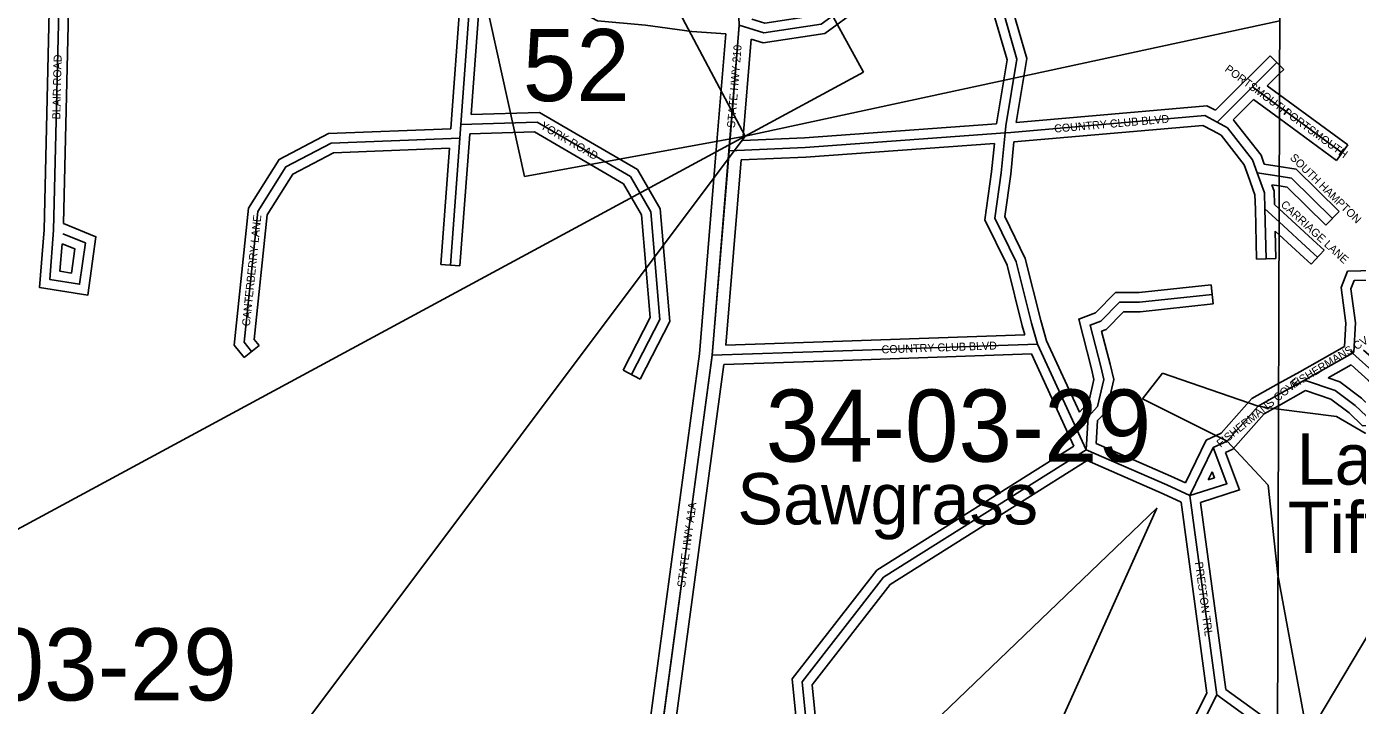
# Model space of a CAD drawing. Extents: x 418523 to 616617, y 1878279 to 2196743.
# Drawn here: x 533852 to 538009, y 2131096 to 2133215 of the extents above; entities that cross this region are included whole.
import ezdxf

# ---------------------------------------------------------------- set-up
doc = ezdxf.new("R2010")
doc.units = 0
for name, color, linetype in [('Level 1', 7, 'Continuous'), ('Level 2', 7, 'Continuous'), ('Level 22', 7, 'Continuous'), ('Level 23', 7, 'Continuous'), ('Level 31', 7, 'Continuous'), ('Level 32', 7, 'Continuous'), ('Level 34', 7, 'Continuous'), ('Level 41', 7, 'Continuous'), ('Level 44', 7, 'Continuous'), ('Level 5', 7, 'Continuous'), ('Level 63', 7, 'Continuous'), ('Level 8', 7, 'Continuous')]:
    doc.layers.add(name, color=color, linetype=linetype)

msp = doc.modelspace()

# ---------------------------------------------------------------- linework, layer by layer
at = {"layer": 'Level 1'}
for p, q in [((534848.508, 2136028.329), (536466.802, 2133072.233)), ((535288.176, 2134392.009), (536097.28, 2132872.794)), ((535407.31, 2132746.6), (535069.795, 2134274.653)), ((537766.963, 2133232.156), (536097.28, 2132872.794)), ((536466.802, 2133072.233), (536097.28, 2132872.794)), ((536097.28, 2132872.794), (532243.044, 2130792.579)), ((534579.798, 2130851.567), (536097.28, 2132872.794)), ((536097.28, 2132872.794), (535407.31, 2132746.6))]:
    msp.add_line(p, q, dxfattribs=at)
at = {"layer": 'Level 22'}
for p, q in [((536046.648, 2132827.077), (536078.592, 2133218.656)), ((535994.296, 2132188.626), (536046.648, 2132827.077)), ((535994.296, 2132188.626), (535832.345, 2130989.015))]:
    msp.add_line(p, q, dxfattribs=at)
at = {"layer": 'Level 23'}
for p, q in [((536006.78, 2132830.33), (536036.252, 2133191.594)), ((536089.38, 2132858.925), (536115.236, 2133175.873)), ((535954.515, 2132192.939), (536006.781, 2132830.346)), ((536037.015, 2132220.107), (536084.454, 2132798.659)), ((535954.515, 2132192.938), (535793.801, 2131002.492)), ((536030.777, 2132159.857), (535872.729, 2130989.156))]:
    msp.add_line(p, q, dxfattribs=at)
at = {"layer": 'Level 31'}
for p, q in [((535254.117, 2133522.904), (535208.469, 2132909.161)), ((533936.725, 2132579.225), (533957.034, 2133447.629)), ((537681.557, 2133026.423), (537758.258, 2133102.544)), ((537571.256, 2132916.226), (537681.557, 2133026.423)), ((537681.557, 2133026.423), (537766.088, 2132964.55)), ((537766.088, 2132964.55), (537962.054, 2132821.113)), ((535208.469, 2132909.161), (535205.484, 2132866.62)), ((535205.484, 2132866.62), (535176.041, 2132470.305)), ((537696.476, 2132758.704), (537765.378, 2132747.507)), ((537720.749, 2132645.883), (537724.661, 2132489.851)), ((537720.749, 2132645.883), (537764.913, 2132605.193)), ((537764.913, 2132605.193), (537862.172, 2132515.584)), ((537862.172, 2132515.584), (537884.85, 2132494.78)), ((537010.43, 2132223.806), (536371.555, 2132201.554)), ((537162.254, 2131893.808), (537010.43, 2132223.806)), ((536371.555, 2132201.554), (535994.296, 2132188.626)), ((537844.106, 2132111.229), (537994.447, 2132195.837)), ((537994.447, 2132195.837), (537998.563, 2132198.371)), ((537763.149, 2132065.796), (537844.106, 2132111.229)), ((537699.145, 2132029.876), (537763.149, 2132065.796)), ((537602.43, 2131920.726), (537699.145, 2132029.876)), ((537558.768, 2131901.231), (537602.43, 2131920.726)), ((537486.242, 2131750.541), (537558.768, 2131901.231)), ((537570.453, 2131128.732), (537486.242, 2131750.541)), ((537570.453, 2131128.732), (537347.868, 2130693.046)), ((537570.453, 2131128.732), (537759.635, 2130991.681))]:
    msp.add_line(p, q, dxfattribs=at)
for points in [[(536909.295, 2132882.767), (536911.58, 2132905.308), (536945.753, 2133113.221), (536898.273, 2133277.036), (536744.213, 2133405.198), (536575.475, 2133393.391), (536478.905, 2133328.249), (536333.865, 2133222.171), (536155.597, 2133194.761), (536078.592, 2133218.656)], [(536909.295, 2132882.767), (536926.359, 2132884.166), (537533.098, 2132937.081), (537571.256, 2132916.226)], [(535208.469, 2132909.161), (535446.695, 2132916.001), (535738.356, 2132746.276), (535802.439, 2132636.231), (535830.703, 2132300.458), (535742.303, 2132128.368)], [(536046.648, 2132827.077), (536284.254, 2132837.197), (536909.295, 2132882.767)], [(537010.43, 2132223.806), (536991.374, 2132288.967), (536943.667, 2132480.421), (536876.825, 2132616.66), (536896.563, 2132758.066), (536909.295, 2132882.767)], [(537571.256, 2132916.226), (537603.422, 2132898.664), (537682.074, 2132798.393), (537696.476, 2132758.704)], [(534555.292, 2132200.359), (534532.01, 2132229.167), (534574.453, 2132637.44), (534662.432, 2132777.161), (534803.265, 2132850.878), (535205.484, 2132866.62)], [(537696.476, 2132758.704), (537719.331, 2132695.348), (537720.749, 2132645.883)], [(537765.378, 2132747.507), (537803.832, 2132741.258), (537932.003, 2132616.095)], [(533965.752, 2132568.216), (534036.106, 2132539.61), (534017.98, 2132410.564), (533924.516, 2132425.791), (533936.725, 2132579.225)], [(537998.563, 2132198.371), (538003.6, 2132289.637), (537989.416, 2132396.606), (537999.291, 2132421.668), (538522.505, 2132434.87)], [(537162.254, 2131893.808), (537168.595, 2131997.073), (537197.765, 2132028.981), (537217.315, 2132113.291), (537207.969, 2132153.69), (537174.59, 2132282.907), (537208.435, 2132295.161), (537266.445, 2132354.613), (537328.996, 2132354.407), (537555.595, 2132378.756)], [(537844.106, 2132111.229), (537940.358, 2132078.91), (538002.758, 2132031.791), (538036.457, 2131999.676), (538094.285, 2132003.487), (538099.219, 2132063.479), (538094.592, 2132098.044), (538065.951, 2132131.231), (537994.447, 2132195.837)], [(537994.447, 2132195.837), (537988.778, 2132200.948), (537998.563, 2132198.371)], [(536789.459, 2129499.468), (536775.465, 2129567.523), (536397.534, 2129932.456), (536275.253, 2131169.381), (536529.08, 2131495.852), (537162.254, 2131893.808)], [(537162.254, 2131893.808), (537414.635, 2131783.871), (537486.242, 2131750.541)], [(537486.242, 2131750.541), (537601.994, 2131787.621), (537558.768, 2131901.231)]]:
    msp.add_lwpolyline(points, dxfattribs=at)
at = {"layer": 'Level 32'}
for p, q in [((535223.068, 2133509.895), (535178.552, 2132911.386)), ((535279.642, 2133461.596), (535240.855, 2132940.104)), ((533906.752, 2132580.766), (533927.035, 2133448.031)), ((533967.22, 2132600.005), (533986.767, 2133435.811)), ((536036.252, 2133191.594), (535930.838, 2133199.101)), ((537660.425, 2133047.716), (537737.125, 2133123.837)), ((537737.125, 2133123.837), (537766.512, 2133094.227)), ((537766.512, 2133094.227), (537779.391, 2133081.249)), ((537565.94, 2132953.321), (537660.354, 2133047.646)), ((537727.63, 2133029.878), (537766.427, 2133068.384)), ((537766.427, 2133068.384), (537779.391, 2133081.249)), ((537727.63, 2133029.877), (537766.21, 2133001.64)), ((537766.21, 2133001.64), (537979.774, 2132845.321)), ((537620.828, 2132923.341), (537684.579, 2132987.031)), ((537684.579, 2132987.033), (537765.967, 2132927.461)), ((537765.967, 2132927.461), (537944.335, 2132796.904)), ((535178.543, 2132911.261), (535177.44, 2132895.546)), ((535236.495, 2132879.951), (535235.411, 2132864.52)), ((535173.076, 2132835.326), (535146.124, 2132472.527)), ((535235.403, 2132864.397), (535205.96, 2132468.081)), ((537979.774, 2132845.321), (537944.335, 2132796.904)), ((537718.671, 2132785.491), (537765.478, 2132777.885)), ((537742.003, 2132720.911), (537765.279, 2132717.129)), ((537690.758, 2132645.131), (537694.67, 2132489.099)), ((537750.375, 2132659.379), (537765.046, 2132645.863)), ((537765.046, 2132645.863), (537882.5, 2132537.647)), ((537952.963, 2132637.559), (537911.043, 2132594.631)), ((537752.515, 2132575.821), (537754.652, 2132490.601)), ((537752.516, 2132575.822), (537764.78, 2132564.524)), ((537764.78, 2132564.524), (537841.845, 2132493.521)), ((537905.131, 2132516.886), (537864.57, 2132472.672)), ((537882.453, 2132537.691), (537905.131, 2132516.886)), ((535205.96, 2132468.081), (535146.124, 2132472.527)), ((537754.652, 2132490.601), (537694.67, 2132489.099)), ((537841.892, 2132493.477), (537864.57, 2132472.672)), ((537552.389, 2132408.585), (537558.8, 2132348.926)), ((536970.8, 2132252.443), (536370.511, 2132231.536)), ((534531.959, 2132181.501), (534578.625, 2132219.216)), ((536370.528, 2132231.536), (536037.015, 2132220.107)), ((537141.132, 2132011.495), (537038.607, 2132234.341)), ((537829.393, 2132137.374), (537969.502, 2132216.223)), ((536372.583, 2132171.571), (536030.777, 2132159.857)), ((536991.522, 2132193.126), (536372.6, 2132171.571)), ((537123.992, 2131905.193), (536991.523, 2132193.126)), ((535768.989, 2132114.659), (535715.617, 2132142.076)), ((537763.261, 2132100.261), (537829.424, 2132137.391)), ((537917.638, 2132118.185), (537990.351, 2132159.106)), ((537680.048, 2132053.561), (537763.261, 2132100.261)), ((537584.277, 2131945.476), (537680.049, 2132053.561)), ((537763.036, 2132031.328), (537847.179, 2132078.55)), ((537620.584, 2131895.975), (537718.242, 2132006.19)), ((537718.243, 2132006.19), (537763.036, 2132031.328)), ((537472.054, 2131790.236), (537536.502, 2131924.144)), ((537536.502, 2131924.144), (537584.277, 2131945.476)), ((537596.892, 2131885.396), (537620.584, 2131895.975)), ((537543.532, 2131800.394), (537555.541, 2131825.346)), ((537539.465, 2131134.015), (537458.715, 2131730.262)), ((537598.46, 2131145.489), (537519.348, 2131729.642)), ((537539.465, 2131134.015), (537322.443, 2130709.22)), ((537598.46, 2131145.49), (537759.756, 2131028.639))]:
    msp.add_line(p, q, dxfattribs=at)
for points in [[(535930.837, 2133199.101), (535785.916, 2133218.9), (535635.876, 2133232.606), (535500.23, 2133305.2), (535387.045, 2133369.734), (535279.642, 2133461.596)], [(536943.706, 2132915.793), (536976.457, 2133115.054), (536924.528, 2133294.219), (536754.138, 2133435.966), (536565.362, 2133422.758), (536461.655, 2133352.801), (536322.066, 2133250.711), (536157.878, 2133225.466), (536117.914, 2133237.866)], [(536882.09, 2132910.864), (536915.049, 2133111.39), (536872.018, 2133259.852), (536734.289, 2133374.43), (536585.589, 2133364.026), (536496.155, 2133303.697), (536345.663, 2133193.633), (536153.315, 2133164.057), (536115.237, 2133175.873)], [(536943.706, 2132915.793), (537539.528, 2132967.756), (537565.94, 2132953.321)], [(535240.855, 2132940.103), (535454.389, 2132946.235), (535760.294, 2132768.221), (535831.767, 2132645.485), (535861.32, 2132294.401), (535768.989, 2132114.659)], [(537620.828, 2132923.341), (537623.217, 2132922.037), (537708.639, 2132813.136), (537718.67, 2132785.491)], [(534531.959, 2132181.501), (534500.889, 2132219.947), (534545.337, 2132647.503), (534641.355, 2132799.991), (534795.339, 2132880.591), (535177.44, 2132895.546)], [(535236.495, 2132879.951), (535439.003, 2132885.766), (535716.419, 2132724.332), (535773.111, 2132626.977), (535800.086, 2132306.515), (535715.617, 2132142.076)], [(536089.38, 2132858.925), (536282.524, 2132867.151), (536882.09, 2132910.864)], [(536936.611, 2132854.946), (537526.669, 2132906.406), (537556.868, 2132889.901)], [(537556.88, 2132889.894), (537583.627, 2132875.291), (537655.509, 2132783.651), (537668.275, 2132748.47)], [(534578.625, 2132219.216), (534563.131, 2132238.388), (534603.569, 2132627.376), (534683.51, 2132754.331), (534811.19, 2132821.165), (535173.076, 2132835.327)], [(536084.454, 2132798.659), (536285.984, 2132807.243), (536875.819, 2132850.246)], [(536970.8, 2132252.443), (536962.41, 2132281.127), (536915.329, 2132470.072), (536845.841, 2132611.7), (536866.774, 2132761.666), (536875.819, 2132850.246)], [(537038.607, 2132234.341), (537020.339, 2132296.808), (536972.006, 2132490.771), (536907.809, 2132621.619), (536926.351, 2132754.468), (536936.611, 2132854.946)], [(537765.478, 2132777.885), (537818.006, 2132769.35), (537952.963, 2132637.559)], [(537668.256, 2132748.524), (537689.48, 2132689.687), (537690.76, 2132645.023)], [(537742.003, 2132720.911), (537749.181, 2132701.01), (537750.375, 2132659.379)], [(537765.279, 2132717.129), (537789.659, 2132713.168), (537911.043, 2132594.631)], [(533967.22, 2132600.005), (534069.068, 2132558.593), (534043.422, 2132376.022), (533892.419, 2132400.625), (533906.752, 2132580.766)], [(533992.536, 2132445.105), (533992.536, 2132445.105), (533956.615, 2132450.958), (533963.443, 2132536.769)], [(533963.443, 2132536.769), (534003.145, 2132520.626), (533992.536, 2132445.105)], [(537969.502, 2132216.223), (537973.49, 2132288.483), (537958.654, 2132400.371), (537978.666, 2132451.158), (538515.005, 2132464.69)], [(537141.132, 2132011.495), (537170.316, 2132043.419), (537186.52, 2132113.298), (537178.826, 2132146.556), (537138.717, 2132301.826), (537191.76, 2132321.031), (537253.842, 2132384.656), (537327.438, 2132384.413), (537552.389, 2132408.585)], [(537193.486, 2131912.926), (537197.89, 2131984.654), (537225.215, 2132014.542), (537248.109, 2132113.282), (537237.112, 2132160.822), (537210.463, 2132263.988), (537225.109, 2132269.291), (537279.047, 2132324.571), (537330.555, 2132324.401), (537558.8, 2132348.926)], [(537847.179, 2132078.55), (537926.178, 2132052.025), (537983.306, 2132008.886), (538025.292, 2131968.874), (538122.064, 2131975.252), (538129.385, 2132064.247), (538123.143, 2132110.88), (538087.446, 2132152.243), (538028.979, 2132205.069)], [(537917.638, 2132118.185), (537954.537, 2132105.795), (538022.21, 2132054.696), (538047.621, 2132030.477), (538066.505, 2132031.721), (538069.054, 2132062.71), (538066.042, 2132085.207), (538044.456, 2132110.22), (537990.351, 2132159.106)], [(536760.167, 2129492.969), (536747.949, 2129552.389), (536368.764, 2129918.534), (536244.22, 2131178.345), (536508.64, 2131518.44), (537123.992, 2131905.194)], [(537193.486, 2131912.926), (537426.958, 2131811.227), (537472.054, 2131790.236)], [(537519.348, 2131729.642), (537641.289, 2131768.705), (537596.892, 2131885.396)], [(536815.132, 2129523.57), (536802.981, 2129582.657), (536426.305, 2129946.38), (536306.286, 2131160.418), (536549.52, 2131473.265), (537164.803, 2131859.974)], [(537164.802, 2131859.974), (537402.313, 2131756.516), (537458.715, 2131730.262)], [(537543.532, 2131800.394), (537562.699, 2131806.536), (537555.541, 2131825.346)]]:
    msp.add_lwpolyline(points, dxfattribs=at)
at = {"layer": 'Level 5'}
for p, q in [((537337.801, 2132053.249), (537400.618, 2132133.416)), ((537699.145, 2132029.876), (537400.618, 2132133.416)), ((537602.43, 2131920.726), (537337.801, 2132053.249)), ((537763.002, 2132020.902), (537699.145, 2132029.876)), ((537761.31, 2131503.394), (537761.31, 2131503.395)), ((537761.31, 2131503.393), (537761.31, 2131503.394)), ((537761.31, 2131503.392), (537761.31, 2131503.393)), ((537761.31, 2131503.391), (537761.31, 2131503.392)), ((537761.31, 2131503.39), (537761.31, 2131503.391)), ((537761.31, 2131503.391), (537761.31, 2131503.391)), ((537761.31, 2131503.389), (537761.31, 2131503.39)), ((537761.31, 2131503.388), (537761.31, 2131503.389)), ((537761.31, 2131503.387), (537761.31, 2131503.388)), ((537761.31, 2131503.386), (537761.31, 2131503.387)), ((537761.31, 2131503.385), (537761.31, 2131503.386)), ((537761.31, 2131503.386), (537761.31, 2131503.386)), ((537761.31, 2131503.384), (537761.31, 2131503.385)), ((537761.31, 2131503.383), (537761.31, 2131503.384)), ((537761.31, 2131503.382), (537761.31, 2131503.383)), ((537761.31, 2131503.381), (537761.31, 2131503.382)), ((537761.31, 2131503.379), (537761.31, 2131503.381)), ((537761.31, 2131503.381), (537761.31, 2131503.381)), ((537761.31, 2131503.377), (537761.31, 2131503.379)), ((537761.31, 2131503.376), (537761.31, 2131503.377)), ((537761.31, 2131503.374), (537761.31, 2131503.376)), ((537761.31, 2131503.372), (537761.31, 2131503.374)), ((537761.31, 2131503.371), (537761.31, 2131503.372)), ((537761.31, 2131503.369), (537761.31, 2131503.371)), ((537761.31, 2131503.367), (537761.31, 2131503.369)), ((537761.31, 2131503.366), (537761.31, 2131503.367)), ((537761.31, 2131503.364), (537761.31, 2131503.366)), ((537761.31, 2131503.362), (537761.31, 2131503.364)), ((537761.31, 2131503.361), (537761.31, 2131503.362)), ((537761.31, 2131503.359), (537761.31, 2131503.361)), ((537761.31, 2131503.357), (537761.31, 2131503.359)), ((537761.31, 2131503.356), (537761.31, 2131503.357)), ((537761.31, 2131503.354), (537761.31, 2131503.356)), ((537761.31, 2131503.352), (537761.31, 2131503.354)), ((537761.31, 2131503.35), (537761.31, 2131503.352)), ((537761.31, 2131503.347), (537761.31, 2131503.35)), ((537761.31, 2131503.345), (537761.31, 2131503.347)), ((537761.31, 2131503.342), (537761.31, 2131503.345)), ((537761.31, 2131503.34), (537761.31, 2131503.342)), ((537761.31, 2131503.337), (537761.31, 2131503.34)), ((537761.31, 2131503.335), (537761.31, 2131503.337)), ((537761.31, 2131503.332), (537761.31, 2131503.335)), ((537761.31, 2131503.33), (537761.31, 2131503.332)), ((537761.31, 2131503.327), (537761.31, 2131503.33)), ((537761.31, 2131503.325), (537761.31, 2131503.327)), ((537761.31, 2131503.321), (537761.31, 2131503.325)), ((537761.31, 2131503.318), (537761.31, 2131503.321)), ((537761.31, 2131503.315), (537761.31, 2131503.318)), ((537761.31, 2131503.311), (537761.31, 2131503.315)), ((537761.31, 2131503.308), (537761.31, 2131503.311)), ((537761.31, 2131503.305), (537761.31, 2131503.308)), ((537853.893, 2130998.637), (537761.31, 2131503.305))]:
    msp.add_line(p, q, dxfattribs=at)
for points in [[(538383.46, 2132386.217), (538174.28, 2132217.797), (538173.451, 2131963.223), (538033.513, 2131945.918), (537944.41, 2131997.471), (537763.002, 2132020.902)], [(538633.347, 2132218.438), (538484.527, 2132239.548), (538300.65, 2132217.385), (538362.65, 2131853.501), (537853.893, 2130998.637)], [(537761.31, 2131503.395), (537730.561, 2131782.833), (537602.43, 2131920.726)], [(537753.952, 2129254.106), (536425.804, 2130095.334), (536400.302, 2130768.916), (537382.804, 2131711.241), (536778.105, 2130367.614), (536983.628, 2130224.735)]]:
    msp.add_lwpolyline(points, dxfattribs=at)
at = {"layer": 'Level 63'}
for points in [[(498157.22, 2105821.853), (537676.819, 2105670.798), (537825.504, 2151130.473), (498355.89, 2151281.925), (498157.22, 2105821.853)], [(537676.819, 2105670.798), (577196.136, 2105563.021), (577294.837, 2151022.407), (537825.504, 2151130.473), (537676.819, 2105670.798)]]:
    msp.add_lwpolyline(points, dxfattribs=at)
at = {"layer": 'Level 8'}
for points in [[(537736.652, 2123964.708), (537520.504, 2124553.038), (537507.503, 2124588.039), (536358.417, 2127714.106), (536282.414, 2127823.108), (536144.391, 2128792.131), (535832.341, 2130989.182), (535994.32, 2132188.214), (536046.308, 2132827.231), (536078.3, 2133218.241), (536043.28, 2134179.265), (536034.275, 2134423.271), (536022.262, 2135057.286), (536013.259, 2135227.291), (535959.235, 2136349.318), (535951.232, 2136481.321), (535916.219, 2137098.336), (535886.206, 2137714.351), (535846.2, 2137988.358)], [(535916.219, 2137098.336), (535951.232, 2136481.321), (535959.235, 2136349.318), (536013.259, 2135227.291), (536022.262, 2135057.286), (536034.275, 2134423.271), (536043.28, 2134179.265), (536078.3, 2133218.241), (536046.308, 2132827.231), (535994.32, 2132188.214), (535832.341, 2130989.182), (536144.391, 2128792.131), (536282.414, 2127823.108), (536358.417, 2127714.106), (537507.503, 2124588.039), (537520.504, 2124553.038), (537736.652, 2123964.708)]]:
    msp.add_lwpolyline(points, dxfattribs=at)

# ---------------------------------------------------------------- texts
at = {"layer": 'Level 2'}
for s, p in [('52', (535401.961, 2132982.109)), ('34-03-29', (536161.035, 2131856.786)), ('42-03-29', (533304.573, 2131111.231))]:
    msp.add_text(s, height=225, dxfattribs=at).set_placement(p)
at = {"layer": 'Level 34'}
for s, height, rotation, p in [('BLAIR ROAD', 25, 88.659111, (533957.308, 2132924.812)), ('STATE HWY 210', 25, 85.335114, (536064.935, 2132897.539)), ('PORTSMOUTH', 25, 323.79715, (537592.95, 2133077.346)), ('PORTSMOUTH', 25, 323.79715, (537775.556, 2132942.689)), ('YORK ROAD', 25, 329.803428, (535455.04, 2132898.024)), ('COUNTRY CLUB BLVD', 25, 4.983703, (537063.26, 2132883.561)), ('SOUTH HAMPTON', 25, 315.679525, (537796.884, 2132803.159)), ('CARRIAGE LANE', 25, 317.467411, (537767.905, 2132656.2)), ('CANTERBERRY LANE', 25, 84.063878, (534549.686, 2132278.352)), ('COUNTRY CLUB BLVD', 25, 1.994106, (536523.339, 2132194.336)), ('FISHERMANS CV', 25, 31.604564, (537811.56, 2132084.485)), ('FISHERMANS COVE', 25, 38.767583, (537581.925, 2131899.758)), ('STATE HWY A1A', 25, 82.310139, (535908.945, 2131462.998)), ('PRESTON TRL', 24.99916, 277.711506, (537501.825, 2131542.357))]:
    msp.add_text(s, height=height, rotation=rotation, dxfattribs=at).set_placement(p)
at = {"layer": 'Level 41'}
for s, p in [('Lake', (537819.329, 2131784.983)), ('Tifton', (537791.77, 2131571.563))]:
    msp.add_text(s, height=160, dxfattribs=at).set_placement(p)
at = {"layer": 'Level 44'}
msp.add_text('Sawgrass', height=160, dxfattribs=at).set_placement((536072.511, 2131660.926))

doc.saveas('drawing.dxf')
